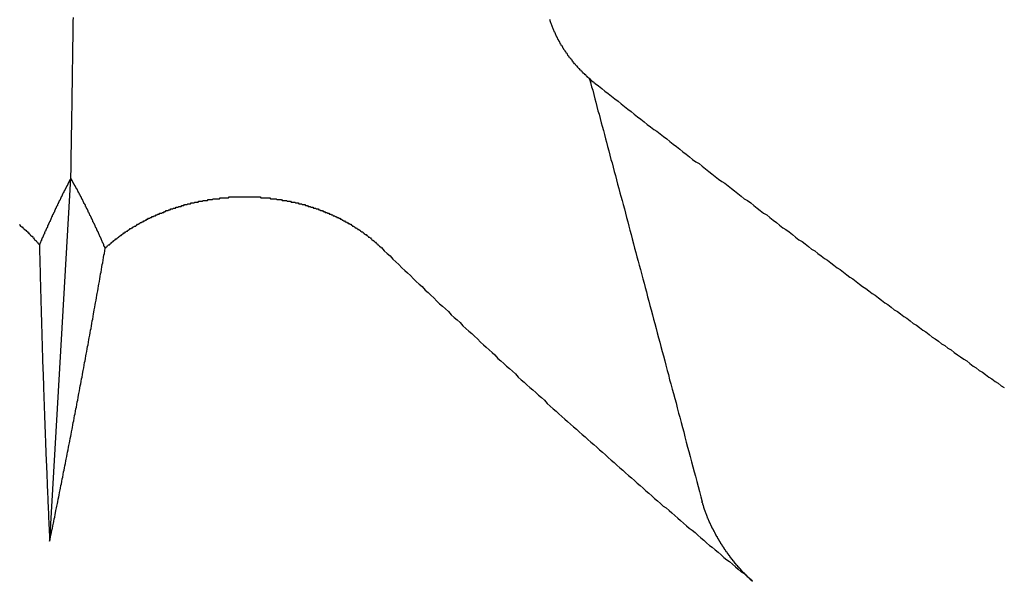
# Model space of a CAD drawing. Extents: x 1107 to 4046, y 937 to 3355.
# Tile 475 of 656: x 2210.281 to 2211.434, y 2650.843 to 2651.501. Entities that reach past the tile are written whole.
import ezdxf

# ---------------------------------------------------------------- set-up
doc = ezdxf.new("R2010")
doc.units = 0
doc.layers.add('KF_VIDA_L___C_REAR', color=7, linetype='CONTINUOUS')

# ---------------------------------------------------------------- blocks, each defined once
blk = doc.blocks.new('KF_VIDA_L___C_REAR')
at = {"layer": 'KF_VIDA_L___C_REAR'}
blk.add_line((23.336937, 961.676859), (23.361689, 962.101822), dxfattribs=at)
for points in [[(23.3617, 962.102, 0), (23.3618, 962.106, 0), (23.3619, 962.111, 0), (23.3619, 962.115, 0), (23.362, 962.12, 0), (23.3621, 962.124, 0), (23.3622, 962.129, 0), (23.3622, 962.133, 0), (23.3623, 962.138, 0), (23.3624, 962.142, 0), (23.3625, 962.147, 0), (23.3626, 962.152, 0), (23.3626, 962.156, 0), (23.3627, 962.161, 0), (23.3628, 962.165, 0), (23.3629, 962.17, 0), (23.3629, 962.174, 0), (23.363, 962.179, 0), (23.3631, 962.183, 0), (23.3631, 962.188, 0), (23.3632, 962.192, 0), (23.3633, 962.197, 0), (23.3634, 962.201, 0), (23.3634, 962.206, 0), (23.3635, 962.21, 0), (23.3636, 962.215, 0), (23.3636, 962.219, 0), (23.3637, 962.224, 0), (23.3638, 962.228, 0), (23.3638, 962.233, 0), (23.3639, 962.237, 0), (23.364, 962.242, 0), (23.364, 962.246, 0), (23.3641, 962.251, 0), (23.3642, 962.255, 0), (23.3642, 962.259, 0), (23.3643, 962.264, 0), (23.3644, 962.268, 0), (23.3644, 962.273, 0), (23.3645, 962.277, 0), (23.3646, 962.281, 0), (23.3646, 962.286, 0), (23.3647, 962.29, 0)], [(23.9757, 962.213, 0), (23.975, 962.213, 0), (23.9744, 962.214, 0), (23.9738, 962.214, 0), (23.9731, 962.215, 0), (23.9725, 962.215, 0), (23.9719, 962.216, 0), (23.9712, 962.216, 0), (23.9706, 962.217, 0), (23.97, 962.218, 0), (23.9694, 962.218, 0), (23.9687, 962.219, 0), (23.9681, 962.219, 0), (23.9675, 962.22, 0), (23.9669, 962.22, 0), (23.9663, 962.221, 0), (23.9657, 962.221, 0), (23.9651, 962.222, 0), (23.9645, 962.223, 0), (23.9639, 962.223, 0), (23.9633, 962.224, 0), (23.9627, 962.224, 0), (23.9621, 962.225, 0), (23.9615, 962.225, 0), (23.9609, 962.226, 0), (23.9603, 962.227, 0), (23.9597, 962.227, 0), (23.9591, 962.228, 0), (23.9586, 962.228, 0), (23.958, 962.229, 0), (23.9574, 962.23, 0), (23.9568, 962.23, 0), (23.9563, 962.231, 0), (23.9557, 962.231, 0), (23.9552, 962.232, 0), (23.9546, 962.233, 0), (23.954, 962.233, 0), (23.9535, 962.234, 0), (23.9529, 962.234, 0), (23.9524, 962.235, 0), (23.9519, 962.236, 0), (23.9513, 962.236, 0), (23.9508, 962.237, 0), (23.9503, 962.238, 0), (23.9497, 962.238, 0), (23.9492, 962.239, 0), (23.9487, 962.24, 0), (23.9482, 962.24, 0), (23.9476, 962.241, 0), (23.9471, 962.242, 0), (23.9466, 962.242, 0), (23.9461, 962.243, 0), (23.9456, 962.243, 0), (23.9451, 962.244, 0), (23.9446, 962.245, 0), (23.9441, 962.245, 0), (23.9436, 962.246, 0), (23.9431, 962.247, 0), (23.9427, 962.248, 0), (23.9422, 962.248, 0), (23.9417, 962.249, 0), (23.9412, 962.25, 0), (23.9408, 962.25, 0), (23.9403, 962.251, 0), (23.9399, 962.252, 0), (23.9394, 962.252, 0), (23.939, 962.253, 0), (23.9385, 962.254, 0), (23.9381, 962.254, 0), (23.9376, 962.255, 0), (23.9372, 962.256, 0), (23.9368, 962.257, 0), (23.9363, 962.257, 0), (23.9359, 962.258, 0), (23.9355, 962.259, 0), (23.9351, 962.259, 0), (23.9347, 962.26, 0), (23.9343, 962.261, 0), (23.9338, 962.262, 0), (23.9335, 962.262, 0), (23.9331, 962.263, 0), (23.9327, 962.264, 0), (23.9323, 962.264, 0), (23.9319, 962.265, 0), (23.9315, 962.266, 0), (23.9312, 962.267, 0), (23.9308, 962.267, 0), (23.9304, 962.268, 0), (23.9301, 962.269, 0), (23.9297, 962.27, 0), (23.9294, 962.27, 0), (23.929, 962.271, 0), (23.9287, 962.272, 0), (23.9283, 962.273, 0), (23.928, 962.273, 0), (23.9277, 962.274, 0), (23.9273, 962.275, 0), (23.927, 962.276, 0), (23.9267, 962.276, 0), (23.9264, 962.277, 0), (23.9261, 962.278, 0), (23.9258, 962.279, 0), (23.9255, 962.279, 0), (23.9252, 962.28, 0), (23.9249, 962.281, 0), (23.9246, 962.282, 0), (23.9244, 962.282, 0), (23.9241, 962.283, 0), (23.9238, 962.284, 0), (23.9235, 962.285, 0), (23.9233, 962.286, 0), (23.923, 962.286, 0), (23.9228, 962.287, 0), (23.9225, 962.288, 0)], [(23.969, 962.218, 0), (23.9703, 962.214, 0), (23.9715, 962.209, 0), (23.9727, 962.205, 0), (23.974, 962.2, 0), (23.9752, 962.195, 0), (23.9764, 962.191, 0), (23.9777, 962.186, 0), (23.9789, 962.181, 0), (23.9802, 962.177, 0), (23.9814, 962.172, 0), (23.9827, 962.167, 0), (23.9839, 962.163, 0), (23.9852, 962.158, 0), (23.9864, 962.153, 0), (23.9877, 962.148, 0), (23.989, 962.144, 0), (23.9902, 962.139, 0), (23.9915, 962.134, 0), (23.9928, 962.129, 0), (23.9941, 962.124, 0), (23.9954, 962.12, 0), (23.9967, 962.115, 0), (23.998, 962.11, 0), (23.9993, 962.105, 0), (24.0006, 962.1, 0), (24.0019, 962.095, 0), (24.0032, 962.09, 0), (24.0045, 962.085, 0), (24.0058, 962.081, 0), (24.0071, 962.076, 0), (24.0084, 962.071, 0), (24.0098, 962.066, 0), (24.0111, 962.061, 0), (24.0124, 962.056, 0), (24.0137, 962.051, 0), (24.0151, 962.046, 0), (24.0164, 962.041, 0), (24.0178, 962.036, 0), (24.0191, 962.031, 0), (24.0205, 962.025, 0), (24.0218, 962.02, 0), (24.0232, 962.015, 0), (24.0246, 962.01, 0), (24.0259, 962.005, 0), (24.0273, 962, 0), (24.0287, 961.995, 0), (24.0301, 961.989, 0), (24.0314, 961.984, 0), (24.0328, 961.979, 0), (24.0342, 961.974, 0), (24.0356, 961.969, 0), (24.037, 961.963, 0), (24.0384, 961.958, 0), (24.0398, 961.953, 0), (24.0412, 961.948, 0), (24.0426, 961.942, 0), (24.0441, 961.937, 0), (24.0455, 961.932, 0), (24.0469, 961.926, 0), (24.0483, 961.921, 0), (24.0498, 961.915, 0), (24.0512, 961.91, 0), (24.0526, 961.905, 0), (24.0541, 961.899, 0), (24.0555, 961.894, 0), (24.057, 961.888, 0), (24.0584, 961.883, 0), (24.0599, 961.877, 0), (24.0614, 961.872, 0), (24.0628, 961.866, 0), (24.0643, 961.861, 0), (24.0658, 961.855, 0), (24.0673, 961.85, 0), (24.0688, 961.844, 0), (24.0703, 961.839, 0), (24.0717, 961.833, 0), (24.0732, 961.827, 0), (24.0747, 961.822, 0), (24.0763, 961.816, 0), (24.0778, 961.81, 0), (24.0793, 961.805, 0), (24.0808, 961.799, 0), (24.0823, 961.793, 0), (24.0839, 961.787, 0), (24.0854, 961.782, 0), (24.0869, 961.776, 0), (24.0885, 961.77, 0), (24.09, 961.764, 0), (24.0916, 961.758, 0), (24.0931, 961.753, 0), (24.0947, 961.747, 0), (24.0963, 961.741, 0), (24.0978, 961.735, 0), (24.0994, 961.729, 0), (24.101, 961.723, 0)], [(23.9757, 962.213, 0), (23.9795, 962.21, 0), (23.9833, 962.207, 0), (23.9871, 962.204, 0), (23.9909, 962.201, 0), (23.9947, 962.198, 0), (23.9986, 962.195, 0), (24.0024, 962.192, 0), (24.0062, 962.189, 0), (24.01, 962.186, 0), (24.0138, 962.183, 0), (24.0176, 962.18, 0), (24.0214, 962.177, 0), (24.0252, 962.174, 0), (24.029, 962.171, 0), (24.0328, 962.168, 0), (24.0366, 962.165, 0), (24.0404, 962.162, 0), (24.0442, 962.159, 0), (24.048, 962.157, 0), (24.0518, 962.154, 0), (24.0556, 962.151, 0), (24.0594, 962.148, 0), (24.0632, 962.145, 0), (24.067, 962.142, 0), (24.0708, 962.139, 0), (24.0746, 962.136, 0), (24.0784, 962.133, 0), (24.0822, 962.13, 0), (24.0859, 962.127, 0), (24.0897, 962.124, 0), (24.0935, 962.121, 0), (24.0973, 962.119, 0), (24.1011, 962.116, 0), (24.1049, 962.113, 0), (24.1086, 962.11, 0), (24.1124, 962.107, 0), (24.1162, 962.104, 0), (24.12, 962.101, 0), (24.1238, 962.098, 0), (24.1275, 962.096, 0), (24.1313, 962.093, 0), (24.1351, 962.09, 0), (24.1389, 962.087, 0), (24.1426, 962.084, 0), (24.1464, 962.081, 0), (24.1502, 962.078, 0), (24.1539, 962.076, 0), (24.1577, 962.073, 0), (24.1615, 962.07, 0), (24.1652, 962.067, 0), (24.169, 962.064, 0), (24.1727, 962.061, 0), (24.1765, 962.059, 0), (24.1803, 962.056, 0), (24.184, 962.053, 0), (24.1878, 962.05, 0), (24.1915, 962.047, 0), (24.1953, 962.044, 0), (24.199, 962.042, 0), (24.2028, 962.039, 0), (24.2065, 962.036, 0), (24.2103, 962.033, 0), (24.214, 962.03, 0), (24.2178, 962.028, 0), (24.2215, 962.025, 0), (24.2253, 962.022, 0), (24.229, 962.019, 0), (24.2328, 962.017, 0), (24.2365, 962.014, 0), (24.2402, 962.011, 0), (24.244, 962.008, 0), (24.2477, 962.006, 0), (24.2514, 962.003, 0), (24.2552, 962, 0), (24.2589, 961.997, 0), (24.2626, 961.995, 0), (24.2664, 961.992, 0), (24.2701, 961.989, 0), (24.2738, 961.986, 0), (24.2775, 961.984, 0), (24.2813, 961.981, 0), (24.285, 961.978, 0), (24.2887, 961.975, 0), (24.2924, 961.973, 0), (24.2962, 961.97, 0), (24.2999, 961.967, 0), (24.3036, 961.965, 0), (24.3073, 961.962, 0), (24.311, 961.959, 0), (24.3147, 961.956, 0), (24.3184, 961.954, 0), (24.3222, 961.951, 0), (24.3259, 961.948, 0), (24.3296, 961.946, 0), (24.3333, 961.943, 0), (24.337, 961.94, 0), (24.3407, 961.938, 0), (24.3444, 961.935, 0), (24.3481, 961.932, 0), (24.3518, 961.93, 0), (24.3555, 961.927, 0), (24.3592, 961.924, 0), (24.3629, 961.922, 0), (24.3666, 961.919, 0), (24.3702, 961.916, 0), (24.3739, 961.914, 0), (24.3776, 961.911, 0), (24.3813, 961.908, 0), (24.385, 961.906, 0), (24.3887, 961.903, 0), (24.3924, 961.901, 0), (24.396, 961.898, 0), (24.3997, 961.895, 0), (24.4034, 961.893, 0), (24.4071, 961.89, 0), (24.4108, 961.888, 0), (24.4144, 961.885, 0), (24.4181, 961.882, 0), (24.4218, 961.88, 0), (24.4254, 961.877, 0), (24.4291, 961.875, 0), (24.4328, 961.872, 0), (24.4364, 961.869, 0), (24.4401, 961.867, 0), (24.4438, 961.864, 0), (24.4474, 961.862, 0), (24.4511, 961.859, 0), (24.4547, 961.857, 0)], [(23.3015, 962.048, 0), (23.3021, 962.047, 0), (23.3028, 962.046, 0), (23.3034, 962.046, 0), (23.304, 962.045, 0), (23.3047, 962.045, 0), (23.3053, 962.044, 0), (23.306, 962.044, 0), (23.3066, 962.043, 0), (23.3072, 962.042, 0), (23.3079, 962.042, 0), (23.3085, 962.041, 0), (23.3091, 962.041, 0), (23.3097, 962.04, 0), (23.3103, 962.04, 0), (23.311, 962.039, 0), (23.3116, 962.038, 0), (23.3122, 962.038, 0), (23.3128, 962.037, 0), (23.3134, 962.037, 0), (23.314, 962.036, 0), (23.3146, 962.035, 0), (23.3152, 962.035, 0), (23.3158, 962.034, 0), (23.3164, 962.034, 0), (23.317, 962.033, 0), (23.3176, 962.032, 0), (23.3181, 962.032, 0), (23.3187, 962.031, 0), (23.3193, 962.03, 0), (23.3199, 962.03, 0), (23.3204, 962.029, 0), (23.321, 962.029, 0), (23.3216, 962.028, 0), (23.3221, 962.027, 0), (23.3227, 962.027, 0), (23.3232, 962.026, 0), (23.3238, 962.025, 0), (23.3243, 962.025, 0), (23.3249, 962.024, 0)], [(23.3617, 962.102, 0), (23.3614, 962.101, 0), (23.3612, 962.101, 0), (23.361, 962.1, 0), (23.3607, 962.1, 0), (23.3605, 962.1, 0), (23.3602, 962.099, 0), (23.36, 962.099, 0), (23.3597, 962.098, 0), (23.3595, 962.098, 0), (23.3592, 962.097, 0), (23.359, 962.097, 0), (23.3587, 962.096, 0), (23.3585, 962.096, 0), (23.3582, 962.095, 0), (23.358, 962.095, 0), (23.3577, 962.094, 0), (23.3575, 962.094, 0), (23.3572, 962.093, 0), (23.357, 962.093, 0), (23.3567, 962.092, 0), (23.3565, 962.092, 0), (23.3562, 962.091, 0), (23.3559, 962.091, 0), (23.3557, 962.09, 0), (23.3554, 962.09, 0), (23.3552, 962.089, 0), (23.3549, 962.089, 0), (23.3546, 962.088, 0), (23.3544, 962.088, 0), (23.3541, 962.087, 0), (23.3538, 962.087, 0), (23.3536, 962.086, 0), (23.3533, 962.086, 0), (23.353, 962.085, 0), (23.3528, 962.085, 0), (23.3525, 962.084, 0), (23.3522, 962.084, 0), (23.352, 962.083, 0), (23.3517, 962.083, 0), (23.3514, 962.082, 0), (23.3512, 962.081, 0), (23.3509, 962.081, 0), (23.3506, 962.08, 0), (23.3503, 962.08, 0), (23.3501, 962.079, 0), (23.3498, 962.079, 0), (23.3495, 962.078, 0), (23.3492, 962.077, 0), (23.349, 962.077, 0), (23.3487, 962.076, 0), (23.3484, 962.076, 0), (23.3481, 962.075, 0), (23.3478, 962.075, 0), (23.3476, 962.074, 0), (23.3473, 962.073, 0), (23.347, 962.073, 0), (23.3467, 962.072, 0), (23.3464, 962.072, 0), (23.3461, 962.071, 0), (23.3459, 962.07, 0), (23.3456, 962.07, 0), (23.3453, 962.069, 0), (23.345, 962.069, 0), (23.3447, 962.068, 0), (23.3444, 962.067, 0), (23.3441, 962.067, 0), (23.3438, 962.066, 0), (23.3435, 962.066, 0), (23.3432, 962.065, 0), (23.343, 962.064, 0), (23.3427, 962.064, 0), (23.3424, 962.063, 0), (23.3421, 962.062, 0), (23.3418, 962.062, 0), (23.3415, 962.061, 0), (23.3412, 962.061, 0), (23.3409, 962.06, 0), (23.3406, 962.059, 0), (23.3403, 962.059, 0), (23.34, 962.058, 0), (23.3397, 962.057, 0), (23.3394, 962.057, 0), (23.3391, 962.056, 0), (23.3388, 962.055, 0), (23.3385, 962.055, 0), (23.3382, 962.054, 0), (23.3379, 962.053, 0), (23.3376, 962.053, 0), (23.3373, 962.052, 0), (23.337, 962.051, 0), (23.3367, 962.051, 0), (23.3364, 962.05, 0), (23.336, 962.049, 0), (23.3357, 962.049, 0), (23.3354, 962.048, 0), (23.3351, 962.047, 0), (23.3348, 962.047, 0), (23.3345, 962.046, 0), (23.3342, 962.045, 0), (23.3339, 962.044, 0), (23.3336, 962.044, 0), (23.3332, 962.043, 0), (23.3329, 962.042, 0), (23.3326, 962.042, 0), (23.3323, 962.041, 0), (23.332, 962.04, 0), (23.3317, 962.04, 0), (23.3313, 962.039, 0), (23.331, 962.038, 0), (23.3307, 962.037, 0), (23.3304, 962.037, 0), (23.3301, 962.036, 0), (23.3298, 962.035, 0), (23.3294, 962.035, 0), (23.3291, 962.034, 0), (23.3288, 962.033, 0), (23.3285, 962.032, 0), (23.3281, 962.032, 0), (23.3278, 962.031, 0), (23.3275, 962.03, 0), (23.3272, 962.029, 0), (23.3268, 962.029, 0), (23.3265, 962.028, 0), (23.3262, 962.027, 0), (23.3259, 962.026, 0), (23.3255, 962.026, 0), (23.3252, 962.025, 0), (23.3249, 962.024, 0)], [(23.4019, 962.02, 0), (23.4016, 962.021, 0), (23.4012, 962.022, 0), (23.4009, 962.022, 0), (23.4005, 962.023, 0), (23.4002, 962.024, 0), (23.3998, 962.025, 0), (23.3995, 962.026, 0), (23.3991, 962.026, 0), (23.3988, 962.027, 0), (23.3985, 962.028, 0), (23.3981, 962.029, 0), (23.3978, 962.029, 0), (23.3974, 962.03, 0), (23.3971, 962.031, 0), (23.3967, 962.032, 0), (23.3964, 962.033, 0), (23.396, 962.033, 0), (23.3957, 962.034, 0), (23.3954, 962.035, 0), (23.395, 962.036, 0), (23.3947, 962.036, 0), (23.3943, 962.037, 0), (23.394, 962.038, 0), (23.3937, 962.039, 0), (23.3933, 962.039, 0), (23.393, 962.04, 0), (23.3926, 962.041, 0), (23.3923, 962.041, 0), (23.392, 962.042, 0), (23.3916, 962.043, 0), (23.3913, 962.044, 0), (23.391, 962.044, 0), (23.3906, 962.045, 0), (23.3903, 962.046, 0), (23.39, 962.047, 0), (23.3896, 962.047, 0), (23.3893, 962.048, 0), (23.389, 962.049, 0), (23.3886, 962.049, 0), (23.3883, 962.05, 0), (23.388, 962.051, 0), (23.3876, 962.051, 0), (23.3873, 962.052, 0), (23.387, 962.053, 0), (23.3867, 962.054, 0), (23.3863, 962.054, 0), (23.386, 962.055, 0), (23.3857, 962.056, 0), (23.3854, 962.056, 0), (23.385, 962.057, 0), (23.3847, 962.058, 0), (23.3844, 962.058, 0), (23.3841, 962.059, 0), (23.3837, 962.06, 0), (23.3834, 962.06, 0), (23.3831, 962.061, 0), (23.3828, 962.062, 0), (23.3825, 962.062, 0), (23.3821, 962.063, 0), (23.3818, 962.064, 0), (23.3815, 962.064, 0), (23.3812, 962.065, 0), (23.3809, 962.066, 0), (23.3806, 962.066, 0), (23.3802, 962.067, 0), (23.3799, 962.067, 0), (23.3796, 962.068, 0), (23.3793, 962.069, 0), (23.379, 962.069, 0), (23.3787, 962.07, 0), (23.3784, 962.071, 0), (23.3781, 962.071, 0), (23.3777, 962.072, 0), (23.3774, 962.072, 0), (23.3771, 962.073, 0), (23.3768, 962.074, 0), (23.3765, 962.074, 0), (23.3762, 962.075, 0), (23.3759, 962.076, 0), (23.3756, 962.076, 0), (23.3753, 962.077, 0), (23.375, 962.077, 0), (23.3747, 962.078, 0), (23.3744, 962.078, 0), (23.3741, 962.079, 0), (23.3738, 962.08, 0), (23.3735, 962.08, 0), (23.3732, 962.081, 0), (23.3729, 962.081, 0), (23.3726, 962.082, 0), (23.3723, 962.083, 0), (23.372, 962.083, 0), (23.3717, 962.084, 0), (23.3714, 962.084, 0), (23.3711, 962.085, 0), (23.3708, 962.085, 0), (23.3705, 962.086, 0), (23.3702, 962.086, 0), (23.3699, 962.087, 0), (23.3696, 962.088, 0), (23.3693, 962.088, 0), (23.369, 962.089, 0), (23.3687, 962.089, 0), (23.3684, 962.09, 0), (23.3681, 962.09, 0), (23.3679, 962.091, 0), (23.3676, 962.091, 0), (23.3673, 962.092, 0), (23.367, 962.092, 0), (23.3667, 962.093, 0), (23.3664, 962.093, 0), (23.3661, 962.094, 0), (23.3659, 962.094, 0), (23.3656, 962.095, 0), (23.3653, 962.095, 0), (23.365, 962.096, 0), (23.3647, 962.096, 0), (23.3645, 962.097, 0), (23.3642, 962.097, 0), (23.3639, 962.098, 0), (23.3636, 962.098, 0), (23.3633, 962.099, 0), (23.3631, 962.099, 0), (23.3628, 962.1, 0), (23.3625, 962.1, 0), (23.3622, 962.101, 0), (23.362, 962.101, 0), (23.3617, 962.102, 0)], [(23.4019, 962.02, 0), (23.4025, 962.021, 0), (23.403, 962.021, 0), (23.4036, 962.022, 0), (23.4041, 962.022, 0), (23.4047, 962.023, 0), (23.4052, 962.023, 0), (23.4058, 962.024, 0), (23.4063, 962.024, 0), (23.4069, 962.024, 0), (23.4074, 962.025, 0), (23.408, 962.025, 0), (23.4085, 962.026, 0), (23.4091, 962.026, 0), (23.4097, 962.027, 0), (23.4102, 962.027, 0), (23.4108, 962.028, 0), (23.4114, 962.028, 0), (23.4119, 962.029, 0), (23.4125, 962.029, 0), (23.4131, 962.03, 0), (23.4137, 962.03, 0), (23.4142, 962.031, 0), (23.4148, 962.031, 0), (23.4154, 962.031, 0), (23.416, 962.032, 0), (23.4166, 962.032, 0), (23.4172, 962.033, 0), (23.4177, 962.033, 0), (23.4183, 962.034, 0), (23.4189, 962.034, 0), (23.4195, 962.035, 0), (23.4201, 962.035, 0), (23.4207, 962.035, 0), (23.4213, 962.036, 0), (23.4219, 962.036, 0), (23.4225, 962.037, 0), (23.4231, 962.037, 0), (23.4237, 962.038, 0), (23.4243, 962.038, 0), (23.4249, 962.038, 0), (23.4255, 962.039, 0), (23.4261, 962.039, 0), (23.4267, 962.04, 0), (23.4273, 962.04, 0), (23.428, 962.04, 0), (23.4286, 962.041, 0), (23.4292, 962.041, 0), (23.4298, 962.042, 0), (23.4305, 962.042, 0), (23.4311, 962.043, 0), (23.4318, 962.043, 0), (23.4324, 962.043, 0), (23.433, 962.044, 0), (23.4337, 962.044, 0), (23.4343, 962.045, 0), (23.435, 962.045, 0), (23.4356, 962.045, 0), (23.4363, 962.046, 0), (23.4369, 962.046, 0), (23.4376, 962.046, 0), (23.4383, 962.047, 0), (23.4389, 962.047, 0), (23.4396, 962.048, 0), (23.4403, 962.048, 0), (23.4409, 962.048, 0), (23.4416, 962.049, 0), (23.4423, 962.049, 0), (23.443, 962.05, 0), (23.4437, 962.05, 0), (23.4444, 962.05, 0), (23.445, 962.051, 0), (23.4457, 962.051, 0), (23.4464, 962.051, 0), (23.4471, 962.052, 0), (23.4478, 962.052, 0), (23.4485, 962.052, 0), (23.4492, 962.053, 0), (23.4499, 962.053, 0), (23.4506, 962.054, 0), (23.4513, 962.054, 0), (23.452, 962.054, 0), (23.4528, 962.055, 0), (23.4535, 962.055, 0), (23.4542, 962.055, 0), (23.4549, 962.056, 0), (23.4556, 962.056, 0), (23.4563, 962.056, 0), (23.4571, 962.057, 0), (23.4578, 962.057, 0), (23.4585, 962.057, 0), (23.4593, 962.058, 0), (23.46, 962.058, 0), (23.4607, 962.058, 0), (23.4615, 962.059, 0), (23.4622, 962.059, 0), (23.4629, 962.059, 0), (23.4637, 962.06, 0), (23.4644, 962.06, 0), (23.4652, 962.06, 0), (23.4659, 962.061, 0), (23.4667, 962.061, 0), (23.4674, 962.061, 0), (23.4682, 962.061, 0), (23.4689, 962.062, 0), (23.4697, 962.062, 0), (23.4704, 962.062, 0), (23.4712, 962.063, 0), (23.472, 962.063, 0), (23.4727, 962.063, 0), (23.4735, 962.064, 0), (23.4742, 962.064, 0), (23.475, 962.064, 0), (23.4758, 962.064, 0), (23.4766, 962.065, 0), (23.4773, 962.065, 0), (23.4781, 962.065, 0), (23.4789, 962.066, 0), (23.4796, 962.066, 0), (23.4804, 962.066, 0), (23.4812, 962.066, 0), (23.482, 962.067, 0), (23.4828, 962.067, 0), (23.4836, 962.067, 0), (23.4843, 962.067, 0), (23.4851, 962.068, 0), (23.4859, 962.068, 0), (23.4867, 962.068, 0), (23.4875, 962.068, 0), (23.4883, 962.069, 0), (23.4891, 962.069, 0), (23.4899, 962.069, 0), (23.4907, 962.069, 0), (23.4915, 962.07, 0), (23.4923, 962.07, 0), (23.4931, 962.07, 0), (23.4939, 962.07, 0), (23.4947, 962.071, 0), (23.4955, 962.071, 0), (23.4963, 962.071, 0), (23.4971, 962.071, 0), (23.4979, 962.071, 0), (23.4987, 962.072, 0), (23.4995, 962.072, 0), (23.5003, 962.072, 0), (23.5011, 962.072, 0), (23.5019, 962.072, 0), (23.5027, 962.073, 0), (23.5035, 962.073, 0), (23.5044, 962.073, 0), (23.5052, 962.073, 0), (23.506, 962.073, 0), (23.5068, 962.074, 0), (23.5076, 962.074, 0), (23.5084, 962.074, 0), (23.5093, 962.074, 0), (23.5101, 962.074, 0), (23.5109, 962.074, 0), (23.5117, 962.075, 0), (23.5125, 962.075, 0), (23.5134, 962.075, 0), (23.5142, 962.075, 0), (23.515, 962.075, 0), (23.5158, 962.075, 0), (23.5166, 962.076, 0), (23.5175, 962.076, 0), (23.5183, 962.076, 0), (23.5191, 962.076, 0), (23.5199, 962.076, 0), (23.5208, 962.076, 0), (23.5216, 962.076, 0), (23.5224, 962.077, 0), (23.5232, 962.077, 0), (23.5241, 962.077, 0), (23.5249, 962.077, 0), (23.5257, 962.077, 0), (23.5265, 962.077, 0), (23.5274, 962.077, 0), (23.5282, 962.078, 0), (23.529, 962.078, 0), (23.5298, 962.078, 0), (23.5307, 962.078, 0), (23.5315, 962.078, 0), (23.5323, 962.078, 0), (23.5332, 962.078, 0), (23.534, 962.078, 0), (23.5348, 962.078, 0), (23.5356, 962.078, 0), (23.5365, 962.079, 0), (23.5373, 962.079, 0), (23.5381, 962.079, 0), (23.5389, 962.079, 0), (23.5398, 962.079, 0), (23.5406, 962.079, 0), (23.5414, 962.079, 0), (23.5422, 962.079, 0), (23.5431, 962.079, 0), (23.5439, 962.079, 0), (23.5447, 962.079, 0), (23.5455, 962.079, 0), (23.5464, 962.079, 0), (23.5472, 962.08, 0), (23.548, 962.08, 0), (23.5488, 962.08, 0), (23.5496, 962.08, 0), (23.5505, 962.08, 0), (23.5513, 962.08, 0), (23.5521, 962.08, 0), (23.5529, 962.08, 0), (23.5537, 962.08, 0), (23.5546, 962.08, 0), (23.5554, 962.08, 0), (23.5562, 962.08, 0), (23.557, 962.08, 0), (23.5578, 962.08, 0), (23.5586, 962.08, 0), (23.5594, 962.08, 0), (23.5602, 962.08, 0), (23.5611, 962.08, 0), (23.5619, 962.08, 0), (23.5627, 962.08, 0), (23.5635, 962.08, 0), (23.5643, 962.08, 0), (23.5651, 962.08, 0), (23.5659, 962.08, 0), (23.5667, 962.08, 0), (23.5675, 962.08, 0), (23.5683, 962.08, 0), (23.5691, 962.08, 0), (23.5699, 962.08, 0), (23.5707, 962.08, 0), (23.5715, 962.08, 0), (23.5723, 962.08, 0), (23.5731, 962.08, 0), (23.5739, 962.08, 0), (23.5747, 962.08, 0), (23.5755, 962.08, 0), (23.5763, 962.08, 0), (23.5771, 962.08, 0), (23.5779, 962.08, 0), (23.5787, 962.08, 0), (23.5795, 962.08, 0), (23.5803, 962.08, 0), (23.5811, 962.08, 0), (23.5819, 962.08, 0), (23.5827, 962.08, 0), (23.5835, 962.08, 0), (23.5843, 962.079, 0), (23.5851, 962.079, 0), (23.5859, 962.079, 0), (23.5867, 962.079, 0), (23.5875, 962.079, 0), (23.5883, 962.079, 0), (23.5891, 962.079, 0), (23.5899, 962.079, 0), (23.5907, 962.079, 0), (23.5915, 962.079, 0), (23.5923, 962.079, 0), (23.5931, 962.079, 0), (23.594, 962.079, 0), (23.5948, 962.079, 0), (23.5956, 962.078, 0), (23.5964, 962.078, 0), (23.5972, 962.078, 0), (23.598, 962.078, 0), (23.5988, 962.078, 0), (23.5996, 962.078, 0), (23.6004, 962.078, 0), (23.6012, 962.078, 0), (23.602, 962.078, 0), (23.6029, 962.077, 0), (23.6037, 962.077, 0), (23.6045, 962.077, 0), (23.6053, 962.077, 0), (23.6061, 962.077, 0), (23.6069, 962.077, 0), (23.6077, 962.077, 0), (23.6085, 962.077, 0), (23.6093, 962.076, 0), (23.6101, 962.076, 0), (23.6109, 962.076, 0), (23.6117, 962.076, 0), (23.6126, 962.076, 0), (23.6134, 962.076, 0), (23.6142, 962.076, 0), (23.615, 962.075, 0), (23.6158, 962.075, 0), (23.6166, 962.075, 0), (23.6174, 962.075, 0), (23.6182, 962.075, 0), (23.619, 962.075, 0), (23.6198, 962.074, 0), (23.6206, 962.074, 0), (23.6214, 962.074, 0), (23.6222, 962.074, 0), (23.623, 962.074, 0), (23.6238, 962.074, 0), (23.6246, 962.073, 0), (23.6254, 962.073, 0), (23.6262, 962.073, 0), (23.627, 962.073, 0), (23.6278, 962.073, 0), (23.6286, 962.072, 0), (23.6294, 962.072, 0), (23.6302, 962.072, 0), (23.631, 962.072, 0), (23.6318, 962.072, 0), (23.6326, 962.071, 0), (23.6333, 962.071, 0), (23.6341, 962.071, 0), (23.6349, 962.071, 0), (23.6357, 962.071, 0), (23.6365, 962.07, 0), (23.6373, 962.07, 0), (23.6381, 962.07, 0), (23.6389, 962.07, 0), (23.6396, 962.069, 0), (23.6404, 962.069, 0), (23.6412, 962.069, 0), (23.642, 962.069, 0), (23.6427, 962.068, 0), (23.6435, 962.068, 0), (23.6443, 962.068, 0), (23.6451, 962.068, 0), (23.6458, 962.067, 0), (23.6466, 962.067, 0), (23.6474, 962.067, 0), (23.6481, 962.067, 0), (23.6489, 962.066, 0), (23.6497, 962.066, 0), (23.6504, 962.066, 0), (23.6512, 962.066, 0), (23.652, 962.065, 0), (23.6527, 962.065, 0), (23.6535, 962.065, 0), (23.6542, 962.064, 0), (23.655, 962.064, 0), (23.6557, 962.064, 0), (23.6565, 962.064, 0), (23.6572, 962.063, 0), (23.658, 962.063, 0), (23.6587, 962.063, 0), (23.6595, 962.062, 0), (23.6602, 962.062, 0), (23.661, 962.062, 0), (23.6617, 962.062, 0), (23.6624, 962.061, 0), (23.6632, 962.061, 0), (23.6639, 962.061, 0), (23.6646, 962.06, 0), (23.6654, 962.06, 0), (23.6661, 962.06, 0), (23.6668, 962.059, 0), (23.6675, 962.059, 0), (23.6683, 962.059, 0), (23.669, 962.058, 0), (23.6697, 962.058, 0), (23.6704, 962.058, 0), (23.6711, 962.057, 0), (23.6718, 962.057, 0), (23.6726, 962.057, 0), (23.6733, 962.056, 0), (23.674, 962.056, 0), (23.6747, 962.056, 0), (23.6754, 962.055, 0), (23.6761, 962.055, 0), (23.6768, 962.055, 0), (23.6775, 962.054, 0), (23.6782, 962.054, 0), (23.6789, 962.054, 0), (23.6795, 962.053, 0), (23.6802, 962.053, 0), (23.6809, 962.052, 0), (23.6816, 962.052, 0), (23.6823, 962.052, 0), (23.683, 962.051, 0), (23.6836, 962.051, 0), (23.6843, 962.051, 0), (23.685, 962.05, 0), (23.6857, 962.05, 0), (23.6863, 962.049, 0), (23.687, 962.049, 0), (23.6877, 962.049, 0), (23.6883, 962.048, 0), (23.689, 962.048, 0), (23.6896, 962.048, 0), (23.6903, 962.047, 0), (23.6909, 962.047, 0), (23.6916, 962.046, 0), (23.6922, 962.046, 0), (23.6929, 962.046, 0), (23.6935, 962.045, 0), (23.6942, 962.045, 0), (23.6948, 962.044, 0), (23.6954, 962.044, 0), (23.6961, 962.044, 0), (23.6967, 962.043, 0), (23.6973, 962.043, 0), (23.6979, 962.042, 0), (23.6986, 962.042, 0), (23.6992, 962.042, 0), (23.6998, 962.041, 0), (23.7004, 962.041, 0), (23.701, 962.04, 0), (23.7016, 962.04, 0), (23.7022, 962.039, 0), (23.7028, 962.039, 0), (23.7034, 962.039, 0), (23.704, 962.038, 0), (23.7046, 962.038, 0), (23.7052, 962.037, 0), (23.7058, 962.037, 0), (23.7064, 962.036, 0), (23.707, 962.036, 0), (23.7076, 962.036, 0), (23.7081, 962.035, 0), (23.7087, 962.035, 0), (23.7093, 962.034, 0), (23.7099, 962.034, 0), (23.7104, 962.033, 0), (23.711, 962.033, 0), (23.7115, 962.033, 0), (23.7121, 962.032, 0), (23.7127, 962.032, 0), (23.7132, 962.031, 0), (23.7138, 962.031, 0), (23.7143, 962.03, 0), (23.7149, 962.03, 0), (23.7154, 962.029, 0), (23.7159, 962.029, 0), (23.7165, 962.029, 0), (23.717, 962.028, 0), (23.7175, 962.028, 0), (23.7181, 962.027, 0), (23.7186, 962.027, 0), (23.7191, 962.026, 0), (23.7196, 962.026, 0), (23.7201, 962.025, 0), (23.7207, 962.025, 0), (23.7212, 962.024, 0), (23.7217, 962.024, 0), (23.7222, 962.023, 0), (23.7227, 962.023, 0), (23.7232, 962.022, 0), (23.7238, 962.022, 0), (23.7243, 962.022, 0), (23.7248, 962.021, 0), (23.7253, 962.021, 0)], [(23.3249, 962.024, 0), (23.3249, 962.021, 0), (23.325, 962.018, 0), (23.3251, 962.016, 0), (23.3251, 962.013, 0), (23.3252, 962.01, 0), (23.3253, 962.007, 0), (23.3254, 962.004, 0), (23.3254, 962.002, 0), (23.3255, 961.999, 0), (23.3256, 961.996, 0), (23.3256, 961.993, 0), (23.3257, 961.99, 0), (23.3258, 961.988, 0), (23.3259, 961.985, 0), (23.3259, 961.982, 0), (23.326, 961.979, 0), (23.3261, 961.976, 0), (23.3261, 961.974, 0), (23.3262, 961.971, 0), (23.3263, 961.968, 0), (23.3264, 961.965, 0), (23.3264, 961.963, 0), (23.3265, 961.96, 0), (23.3266, 961.957, 0), (23.3267, 961.954, 0), (23.3268, 961.951, 0), (23.3268, 961.949, 0), (23.3269, 961.946, 0), (23.327, 961.943, 0), (23.3271, 961.94, 0), (23.3272, 961.938, 0), (23.3272, 961.935, 0), (23.3273, 961.932, 0), (23.3274, 961.929, 0), (23.3275, 961.927, 0), (23.3276, 961.924, 0), (23.3276, 961.921, 0), (23.3277, 961.918, 0), (23.3278, 961.916, 0), (23.3279, 961.913, 0), (23.328, 961.91, 0), (23.3281, 961.907, 0), (23.3281, 961.905, 0), (23.3282, 961.902, 0), (23.3283, 961.899, 0), (23.3284, 961.896, 0), (23.3285, 961.894, 0), (23.3286, 961.891, 0), (23.3287, 961.888, 0), (23.3287, 961.885, 0), (23.3288, 961.883, 0), (23.3289, 961.88, 0), (23.329, 961.877, 0), (23.3291, 961.874, 0), (23.3292, 961.872, 0), (23.3293, 961.869, 0), (23.3294, 961.866, 0), (23.3295, 961.864, 0), (23.3296, 961.861, 0), (23.3297, 961.858, 0), (23.3297, 961.855, 0), (23.3298, 961.853, 0), (23.3299, 961.85, 0), (23.33, 961.847, 0), (23.3301, 961.845, 0), (23.3302, 961.842, 0), (23.3303, 961.839, 0), (23.3304, 961.836, 0), (23.3305, 961.834, 0), (23.3306, 961.831, 0), (23.3307, 961.828, 0), (23.3308, 961.826, 0), (23.3309, 961.823, 0), (23.331, 961.82, 0), (23.3311, 961.817, 0), (23.3312, 961.815, 0), (23.3313, 961.812, 0), (23.3314, 961.809, 0), (23.3315, 961.807, 0), (23.3316, 961.804, 0), (23.3317, 961.801, 0), (23.3318, 961.799, 0), (23.3319, 961.796, 0), (23.332, 961.793, 0), (23.3321, 961.791, 0), (23.3322, 961.788, 0), (23.3323, 961.785, 0), (23.3324, 961.783, 0), (23.3325, 961.78, 0), (23.3326, 961.777, 0), (23.3327, 961.775, 0), (23.3328, 961.772, 0), (23.3329, 961.769, 0), (23.333, 961.767, 0), (23.3332, 961.764, 0), (23.3333, 961.761, 0), (23.3334, 961.759, 0), (23.3335, 961.756, 0), (23.3336, 961.753, 0), (23.3337, 961.751, 0), (23.3338, 961.748, 0), (23.3339, 961.745, 0), (23.334, 961.743, 0), (23.3341, 961.74, 0), (23.3343, 961.737, 0), (23.3344, 961.735, 0), (23.3345, 961.732, 0), (23.3346, 961.729, 0), (23.3347, 961.727, 0), (23.3348, 961.724, 0), (23.3349, 961.721, 0), (23.335, 961.719, 0), (23.3352, 961.716, 0), (23.3353, 961.714, 0), (23.3354, 961.711, 0), (23.3355, 961.708, 0), (23.3356, 961.706, 0), (23.3357, 961.703, 0), (23.3359, 961.7, 0), (23.336, 961.698, 0), (23.3361, 961.695, 0), (23.3362, 961.693, 0), (23.3363, 961.69, 0), (23.3365, 961.687, 0), (23.3366, 961.685, 0), (23.3367, 961.682, 0), (23.3368, 961.679, 0), (23.3369, 961.677, 0)], [(23.3369, 961.677, 0), (23.3375, 961.679, 0), (23.338, 961.682, 0), (23.3385, 961.685, 0), (23.3391, 961.687, 0), (23.3396, 961.69, 0), (23.3401, 961.692, 0), (23.3406, 961.695, 0), (23.3412, 961.698, 0), (23.3417, 961.7, 0), (23.3422, 961.703, 0), (23.3428, 961.705, 0), (23.3433, 961.708, 0), (23.3438, 961.71, 0), (23.3443, 961.713, 0), (23.3449, 961.716, 0), (23.3454, 961.718, 0), (23.3459, 961.721, 0), (23.3464, 961.723, 0), (23.347, 961.726, 0), (23.3475, 961.729, 0), (23.348, 961.731, 0), (23.3485, 961.734, 0), (23.3491, 961.737, 0), (23.3496, 961.739, 0), (23.3501, 961.742, 0), (23.3506, 961.744, 0), (23.3512, 961.747, 0), (23.3517, 961.75, 0), (23.3522, 961.752, 0), (23.3527, 961.755, 0), (23.3532, 961.758, 0), (23.3538, 961.76, 0), (23.3543, 961.763, 0), (23.3548, 961.765, 0), (23.3553, 961.768, 0), (23.3558, 961.771, 0), (23.3564, 961.773, 0), (23.3569, 961.776, 0), (23.3574, 961.779, 0), (23.3579, 961.781, 0), (23.3584, 961.784, 0), (23.3589, 961.787, 0), (23.3595, 961.789, 0), (23.36, 961.792, 0), (23.3605, 961.794, 0), (23.361, 961.797, 0), (23.3615, 961.8, 0), (23.362, 961.802, 0), (23.3625, 961.805, 0), (23.3631, 961.808, 0), (23.3636, 961.81, 0), (23.3641, 961.813, 0), (23.3646, 961.816, 0), (23.3651, 961.818, 0), (23.3656, 961.821, 0), (23.3661, 961.824, 0), (23.3666, 961.826, 0), (23.3672, 961.829, 0), (23.3677, 961.832, 0), (23.3682, 961.834, 0), (23.3687, 961.837, 0), (23.3692, 961.84, 0), (23.3697, 961.842, 0), (23.3702, 961.845, 0), (23.3707, 961.848, 0), (23.3712, 961.85, 0), (23.3717, 961.853, 0), (23.3722, 961.856, 0), (23.3727, 961.859, 0), (23.3733, 961.861, 0), (23.3738, 961.864, 0), (23.3743, 961.867, 0), (23.3748, 961.869, 0), (23.3753, 961.872, 0), (23.3758, 961.875, 0), (23.3763, 961.877, 0), (23.3768, 961.88, 0), (23.3773, 961.883, 0), (23.3778, 961.886, 0), (23.3783, 961.888, 0), (23.3788, 961.891, 0), (23.3793, 961.894, 0), (23.3798, 961.896, 0), (23.3803, 961.899, 0), (23.3808, 961.902, 0), (23.3813, 961.905, 0), (23.3818, 961.907, 0), (23.3823, 961.91, 0), (23.3828, 961.913, 0), (23.3833, 961.915, 0), (23.3838, 961.918, 0), (23.3843, 961.921, 0), (23.3848, 961.924, 0), (23.3853, 961.926, 0), (23.3858, 961.929, 0), (23.3863, 961.932, 0), (23.3868, 961.935, 0), (23.3873, 961.937, 0), (23.3878, 961.94, 0), (23.3883, 961.943, 0), (23.3887, 961.945, 0), (23.3892, 961.948, 0), (23.3897, 961.951, 0), (23.3902, 961.954, 0), (23.3907, 961.956, 0), (23.3912, 961.959, 0), (23.3917, 961.962, 0), (23.3922, 961.965, 0), (23.3927, 961.967, 0), (23.3932, 961.97, 0), (23.3937, 961.973, 0), (23.3942, 961.976, 0), (23.3946, 961.978, 0), (23.3951, 961.981, 0), (23.3956, 961.984, 0), (23.3961, 961.987, 0), (23.3966, 961.99, 0), (23.3971, 961.992, 0), (23.3976, 961.995, 0), (23.3981, 961.998, 0), (23.3985, 962.001, 0), (23.399, 962.003, 0), (23.3995, 962.006, 0), (23.4, 962.009, 0), (23.4005, 962.012, 0), (23.401, 962.014, 0), (23.4015, 962.017, 0), (23.4019, 962.02, 0)], [(23.7253, 962.021, 0), (23.7287, 962.017, 0), (23.7321, 962.014, 0), (23.7355, 962.011, 0), (23.7389, 962.007, 0), (23.7423, 962.004, 0), (23.7458, 962.001, 0), (23.7492, 961.997, 0), (23.7526, 961.994, 0), (23.756, 961.991, 0), (23.7594, 961.988, 0), (23.7628, 961.984, 0), (23.7662, 961.981, 0), (23.7696, 961.978, 0), (23.7731, 961.975, 0), (23.7765, 961.971, 0), (23.7799, 961.968, 0), (23.7833, 961.965, 0), (23.7867, 961.962, 0), (23.7901, 961.958, 0), (23.7935, 961.955, 0), (23.7969, 961.952, 0), (23.8004, 961.949, 0), (23.8038, 961.946, 0), (23.8072, 961.942, 0), (23.8106, 961.939, 0), (23.814, 961.936, 0), (23.8174, 961.933, 0), (23.8208, 961.929, 0), (23.8242, 961.926, 0), (23.8276, 961.923, 0), (23.8311, 961.92, 0), (23.8345, 961.917, 0), (23.8379, 961.914, 0), (23.8413, 961.91, 0), (23.8447, 961.907, 0), (23.8481, 961.904, 0), (23.8515, 961.901, 0), (23.8549, 961.898, 0), (23.8583, 961.895, 0), (23.8617, 961.891, 0), (23.8651, 961.888, 0), (23.8685, 961.885, 0), (23.8719, 961.882, 0), (23.8753, 961.879, 0), (23.8788, 961.876, 0), (23.8822, 961.873, 0), (23.8856, 961.869, 0), (23.889, 961.866, 0), (23.8924, 961.863, 0), (23.8958, 961.86, 0), (23.8992, 961.857, 0), (23.9026, 961.854, 0), (23.906, 961.851, 0), (23.9094, 961.848, 0), (23.9128, 961.845, 0), (23.9162, 961.842, 0), (23.9196, 961.838, 0), (23.923, 961.835, 0), (23.9264, 961.832, 0), (23.9298, 961.829, 0), (23.9332, 961.826, 0), (23.9366, 961.823, 0), (23.94, 961.82, 0), (23.9434, 961.817, 0), (23.9468, 961.814, 0), (23.9502, 961.811, 0), (23.9536, 961.808, 0), (23.957, 961.805, 0), (23.9604, 961.802, 0), (23.9638, 961.799, 0), (23.9672, 961.796, 0), (23.9706, 961.793, 0), (23.974, 961.79, 0), (23.9774, 961.787, 0), (23.9808, 961.784, 0), (23.9842, 961.781, 0), (23.9876, 961.778, 0), (23.991, 961.775, 0), (23.9944, 961.772, 0), (23.9977, 961.769, 0), (24.0011, 961.766, 0), (24.0045, 961.763, 0), (24.0079, 961.76, 0), (24.0113, 961.757, 0), (24.0147, 961.754, 0), (24.0181, 961.751, 0), (24.0215, 961.748, 0), (24.0249, 961.745, 0), (24.0283, 961.742, 0), (24.0317, 961.739, 0), (24.035, 961.736, 0), (24.0384, 961.733, 0), (24.0418, 961.73, 0), (24.0452, 961.727, 0), (24.0486, 961.724, 0), (24.052, 961.721, 0), (24.0554, 961.718, 0), (24.0587, 961.716, 0), (24.0621, 961.713, 0), (24.0655, 961.71, 0), (24.0689, 961.707, 0), (24.0723, 961.704, 0), (24.0757, 961.701, 0), (24.079, 961.698, 0), (24.0824, 961.695, 0), (24.0858, 961.692, 0), (24.0892, 961.69, 0), (24.0926, 961.687, 0), (24.0959, 961.684, 0), (24.0993, 961.681, 0), (24.1027, 961.678, 0), (24.1061, 961.675, 0), (24.1095, 961.672, 0), (24.1128, 961.67, 0), (24.1162, 961.667, 0), (24.1196, 961.664, 0), (24.123, 961.661, 0), (24.1263, 961.658, 0), (24.1297, 961.655, 0), (24.1331, 961.653, 0), (24.1364, 961.65, 0), (24.1398, 961.647, 0), (24.1432, 961.644, 0), (24.1466, 961.641, 0), (24.1499, 961.639, 0), (24.1533, 961.636, 0), (24.1567, 961.633, 0), (24.16, 961.63, 0)], [(24.16, 961.63, 0), (24.1598, 961.63, 0), (24.1596, 961.631, 0), (24.1593, 961.631, 0), (24.1591, 961.631, 0), (24.1589, 961.631, 0), (24.1586, 961.631, 0), (24.1584, 961.632, 0), (24.1582, 961.632, 0), (24.1579, 961.632, 0), (24.1577, 961.632, 0), (24.1575, 961.632, 0), (24.1572, 961.633, 0), (24.157, 961.633, 0), (24.1567, 961.633, 0), (24.1565, 961.633, 0), (24.1563, 961.633, 0), (24.156, 961.634, 0), (24.1558, 961.634, 0), (24.1556, 961.634, 0), (24.1553, 961.634, 0), (24.1551, 961.634, 0), (24.1548, 961.635, 0), (24.1546, 961.635, 0), (24.1544, 961.635, 0), (24.1541, 961.635, 0), (24.1539, 961.636, 0), (24.1537, 961.636, 0), (24.1534, 961.636, 0), (24.1532, 961.636, 0), (24.1529, 961.637, 0), (24.1527, 961.637, 0), (24.1525, 961.637, 0), (24.1522, 961.637, 0), (24.152, 961.637, 0), (24.1518, 961.638, 0), (24.1515, 961.638, 0), (24.1513, 961.638, 0), (24.1511, 961.638, 0), (24.1508, 961.639, 0), (24.1506, 961.639, 0), (24.1504, 961.639, 0), (24.1501, 961.639, 0), (24.1499, 961.64, 0), (24.1497, 961.64, 0), (24.1494, 961.64, 0), (24.1492, 961.64, 0), (24.149, 961.64, 0), (24.1487, 961.641, 0), (24.1485, 961.641, 0), (24.1483, 961.641, 0), (24.148, 961.641, 0), (24.1478, 961.642, 0), (24.1476, 961.642, 0), (24.1474, 961.642, 0), (24.1471, 961.642, 0), (24.1469, 961.643, 0), (24.1467, 961.643, 0), (24.1465, 961.643, 0), (24.1462, 961.643, 0), (24.146, 961.644, 0), (24.1458, 961.644, 0), (24.1456, 961.644, 0), (24.1454, 961.644, 0), (24.1451, 961.645, 0), (24.1449, 961.645, 0), (24.1447, 961.645, 0), (24.1445, 961.645, 0), (24.1443, 961.646, 0), (24.144, 961.646, 0), (24.1438, 961.646, 0), (24.1436, 961.646, 0), (24.1434, 961.647, 0), (24.1432, 961.647, 0), (24.1429, 961.647, 0), (24.1427, 961.647, 0), (24.1425, 961.648, 0), (24.1423, 961.648, 0), (24.142, 961.648, 0), (24.1418, 961.648, 0), (24.1416, 961.649, 0), (24.1414, 961.649, 0), (24.1411, 961.649, 0), (24.1409, 961.649, 0), (24.1407, 961.65, 0), (24.1405, 961.65, 0), (24.1402, 961.65, 0), (24.14, 961.651, 0), (24.1398, 961.651, 0), (24.1395, 961.651, 0), (24.1393, 961.651, 0), (24.1391, 961.652, 0), (24.1389, 961.652, 0), (24.1386, 961.652, 0), (24.1384, 961.652, 0), (24.1382, 961.653, 0), (24.1379, 961.653, 0), (24.1377, 961.653, 0), (24.1375, 961.654, 0), (24.1373, 961.654, 0), (24.137, 961.654, 0), (24.1368, 961.655, 0), (24.1366, 961.655, 0), (24.1363, 961.655, 0), (24.1361, 961.655, 0), (24.1359, 961.656, 0), (24.1357, 961.656, 0), (24.1354, 961.656, 0), (24.1352, 961.657, 0), (24.135, 961.657, 0), (24.1347, 961.657, 0), (24.1345, 961.657, 0), (24.1343, 961.658, 0), (24.1341, 961.658, 0), (24.1338, 961.658, 0), (24.1336, 961.659, 0), (24.1334, 961.659, 0), (24.1332, 961.659, 0), (24.1329, 961.66, 0), (24.1327, 961.66, 0), (24.1325, 961.66, 0), (24.1323, 961.66, 0), (24.1321, 961.661, 0), (24.1318, 961.661, 0), (24.1316, 961.661, 0), (24.1314, 961.662, 0), (24.1312, 961.662, 0), (24.1309, 961.662, 0), (24.1307, 961.663, 0), (24.1305, 961.663, 0), (24.1303, 961.663, 0), (24.1301, 961.664, 0), (24.1299, 961.664, 0), (24.1296, 961.664, 0), (24.1294, 961.664, 0), (24.1292, 961.665, 0), (24.129, 961.665, 0), (24.1288, 961.665, 0), (24.1286, 961.666, 0), (24.1284, 961.666, 0), (24.1282, 961.666, 0), (24.128, 961.667, 0), (24.1278, 961.667, 0), (24.1276, 961.667, 0), (24.1273, 961.667, 0), (24.1271, 961.668, 0), (24.1269, 961.668, 0), (24.1267, 961.668, 0), (24.1265, 961.669, 0), (24.1263, 961.669, 0), (24.1261, 961.669, 0), (24.1259, 961.67, 0), (24.1257, 961.67, 0), (24.1256, 961.67, 0), (24.1254, 961.67, 0), (24.1252, 961.671, 0), (24.125, 961.671, 0), (24.1248, 961.671, 0), (24.1246, 961.672, 0), (24.1244, 961.672, 0), (24.1242, 961.672, 0), (24.124, 961.673, 0), (24.1238, 961.673, 0), (24.1236, 961.673, 0), (24.1234, 961.673, 0), (24.1233, 961.674, 0), (24.1231, 961.674, 0), (24.1229, 961.674, 0), (24.1227, 961.675, 0), (24.1225, 961.675, 0), (24.1223, 961.675, 0), (24.1221, 961.676, 0), (24.1219, 961.676, 0), (24.1217, 961.676, 0), (24.1215, 961.677, 0), (24.1213, 961.677, 0), (24.1211, 961.677, 0), (24.1209, 961.678, 0), (24.1208, 961.678, 0), (24.1206, 961.678, 0), (24.1204, 961.679, 0), (24.1202, 961.679, 0), (24.12, 961.679, 0), (24.1198, 961.68, 0), (24.1196, 961.68, 0), (24.1194, 961.68, 0), (24.1192, 961.681, 0), (24.119, 961.681, 0), (24.1189, 961.681, 0), (24.1187, 961.682, 0), (24.1185, 961.682, 0), (24.1183, 961.682, 0), (24.1181, 961.682, 0), (24.1179, 961.683, 0), (24.1177, 961.683, 0), (24.1176, 961.683, 0), (24.1174, 961.684, 0), (24.1172, 961.684, 0), (24.117, 961.684, 0), (24.1168, 961.685, 0), (24.1166, 961.685, 0), (24.1165, 961.685, 0), (24.1163, 961.686, 0), (24.1161, 961.686, 0), (24.1159, 961.687, 0), (24.1157, 961.687, 0), (24.1156, 961.687, 0), (24.1154, 961.688, 0), (24.1152, 961.688, 0), (24.115, 961.688, 0), (24.1149, 961.689, 0), (24.1147, 961.689, 0), (24.1145, 961.689, 0), (24.1143, 961.69, 0), (24.1142, 961.69, 0), (24.114, 961.69, 0), (24.1138, 961.691, 0), (24.1136, 961.691, 0), (24.1135, 961.691, 0), (24.1133, 961.691, 0), (24.1131, 961.692, 0), (24.113, 961.692, 0), (24.1128, 961.692, 0), (24.1127, 961.693, 0), (24.1125, 961.693, 0), (24.1123, 961.693, 0), (24.1122, 961.694, 0), (24.112, 961.694, 0), (24.1119, 961.694, 0), (24.1117, 961.695, 0), (24.1115, 961.695, 0), (24.1114, 961.695, 0), (24.1112, 961.696, 0), (24.1111, 961.696, 0), (24.1109, 961.696, 0), (24.1108, 961.697, 0), (24.1106, 961.697, 0), (24.1105, 961.697, 0), (24.1103, 961.698, 0), (24.1102, 961.698, 0), (24.11, 961.698, 0), (24.1099, 961.699, 0), (24.1098, 961.699, 0), (24.1096, 961.699, 0), (24.1095, 961.7, 0), (24.1093, 961.7, 0), (24.1092, 961.7, 0), (24.1091, 961.7, 0), (24.1089, 961.701, 0), (24.1088, 961.701, 0), (24.1087, 961.701, 0), (24.1085, 961.702, 0), (24.1084, 961.702, 0), (24.1083, 961.702, 0), (24.1081, 961.703, 0), (24.108, 961.703, 0), (24.1079, 961.703, 0), (24.1077, 961.704, 0), (24.1076, 961.704, 0), (24.1075, 961.704, 0), (24.1073, 961.704, 0), (24.1072, 961.705, 0), (24.1071, 961.705, 0), (24.107, 961.705, 0), (24.1068, 961.706, 0), (24.1067, 961.706, 0), (24.1066, 961.706, 0), (24.1065, 961.707, 0), (24.1063, 961.707, 0), (24.1062, 961.707, 0), (24.1061, 961.708, 0), (24.1059, 961.708, 0), (24.1058, 961.708, 0), (24.1057, 961.709, 0), (24.1056, 961.709, 0), (24.1055, 961.709, 0), (24.1053, 961.71, 0), (24.1052, 961.71, 0), (24.1051, 961.71, 0), (24.105, 961.711, 0), (24.1049, 961.711, 0), (24.1047, 961.711, 0), (24.1046, 961.712, 0), (24.1045, 961.712, 0), (24.1044, 961.712, 0), (24.1043, 961.713, 0), (24.1042, 961.713, 0), (24.1041, 961.713, 0), (24.1039, 961.713, 0), (24.1038, 961.714, 0), (24.1037, 961.714, 0), (24.1036, 961.714, 0), (24.1035, 961.715, 0), (24.1034, 961.715, 0), (24.1033, 961.715, 0), (24.1032, 961.716, 0), (24.1031, 961.716, 0), (24.103, 961.716, 0), (24.1029, 961.717, 0), (24.1028, 961.717, 0), (24.1027, 961.717, 0), (24.1026, 961.718, 0), (24.1025, 961.718, 0), (24.1024, 961.718, 0), (24.1023, 961.719, 0), (24.1022, 961.719, 0), (24.1021, 961.719, 0), (24.102, 961.719, 0), (24.1019, 961.72, 0), (24.1018, 961.72, 0), (24.1017, 961.72, 0), (24.1016, 961.721, 0), (24.1016, 961.721, 0), (24.1015, 961.721, 0), (24.1014, 961.722, 0), (24.1013, 961.722, 0), (24.1012, 961.722, 0), (24.1011, 961.722, 0), (24.1011, 961.723, 0), (24.101, 961.723, 0)]]:
    blk.add_polyline3d(points, dxfattribs=at)

msp = doc.modelspace()

# ---------------------------------------------------------------- block references
at = {"layer": 'KF_VIDA_L___C_REAR'}
msp.add_blockref('KF_VIDA_L___C_REAR', (2186.9791, 1689.2132), dxfattribs=at)

doc.saveas('drawing.dxf')
